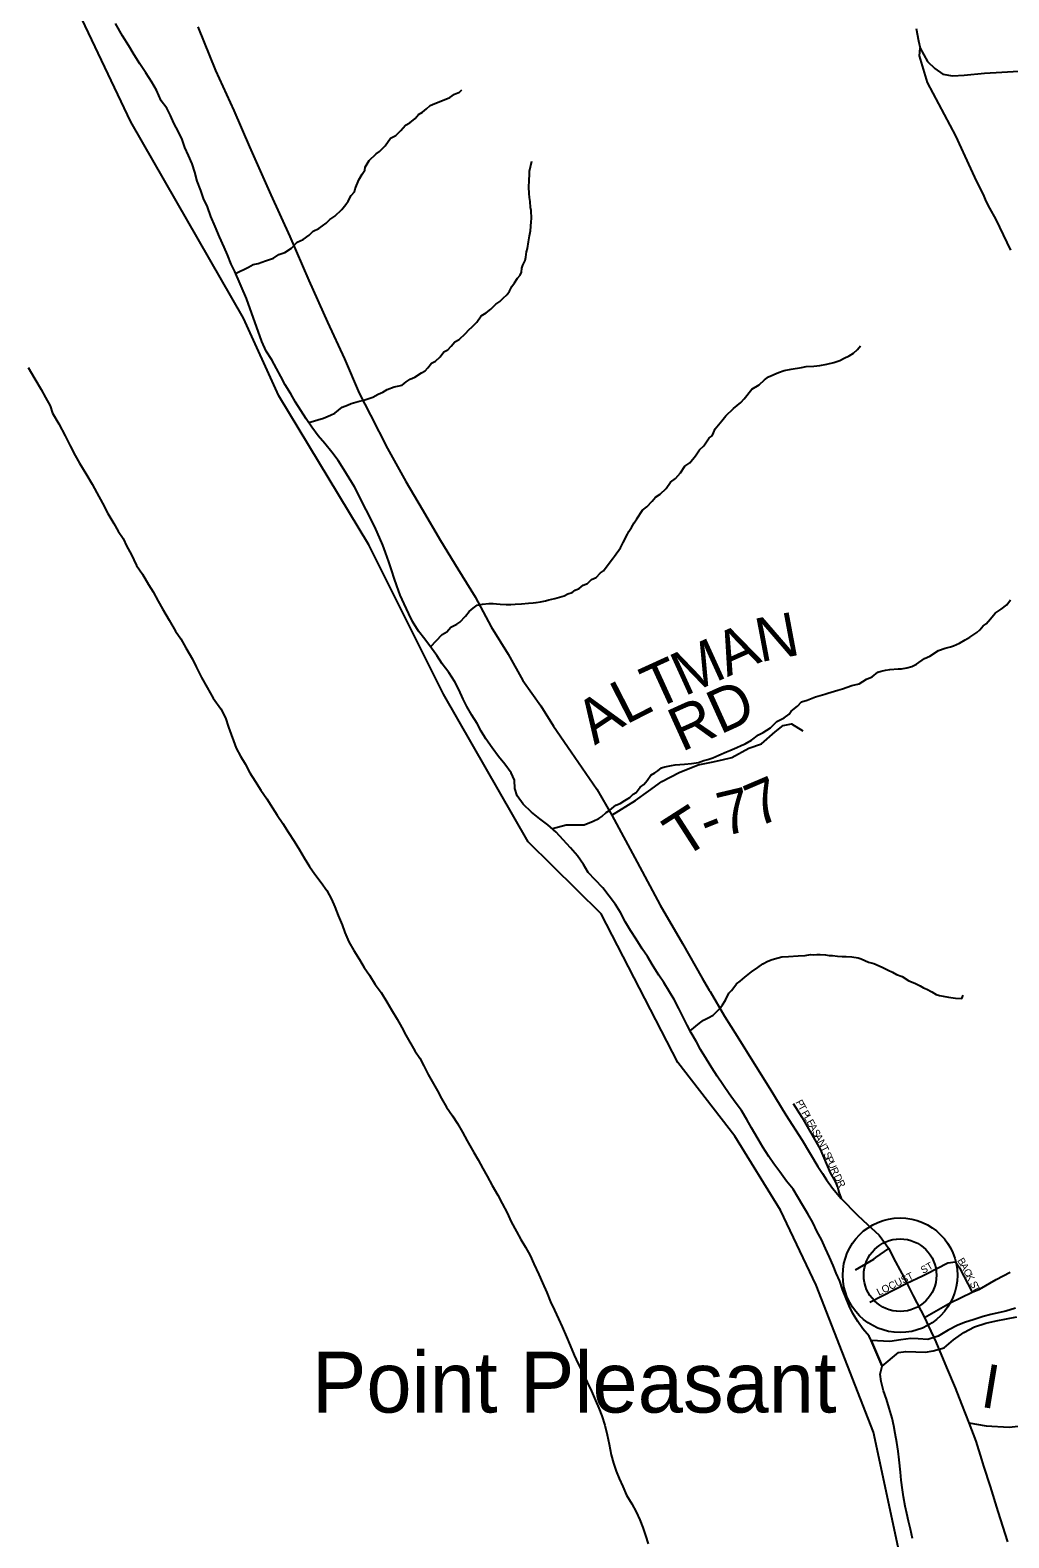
# Model space of a CAD drawing. Extents: x 1310247 to 1664935, y 235267 to 584339.
# Drawn here: x 1469111 to 1475820, y 328854 to 339195 of the extents above; entities that cross this region are included whole.
import ezdxf

# ---------------------------------------------------------------- set-up
doc = ezdxf.new("R2010")
doc.units = 0
for name, color, linetype in [('GM_X_County', 7, 'Continuous'), ('GM_X_County_Road', 7, 'Continuous'), ('GM_X_Major_River', 7, 'Continuous'), ('GM_X_Minor_River', 7, 'Continuous'), ('GM_X_State_Route', 7, 'Continuous'), ('GM_X_Township', 7, 'Continuous'), ('GM_X_Township_Road', 7, 'Continuous'), ('GM_X_Township_Road_Text', 7, 'Continuous'), ('GM_X_Township_Subdivision', 7, 'Continuous'), ('GM_X_Township_Subdivision_Text', 7, 'Continuous'), ('GM_X_Unincorporated', 7, 'Continuous'), ('GM_X_Unincorporated_Location', 7, 'Continuous'), ('GM_X_Unincorporated_Text', 7, 'Continuous'), ('GM_X_US_Route', 7, 'Continuous')]:
    doc.layers.add(name, color=color, linetype=linetype)

msp = doc.modelspace()

# ---------------------------------------------------------------- linework, layer by layer
at = {"layer": 'GM_X_County'}
msp.add_lwpolyline([(1475219, 328053), (1474892, 329579), (1474500, 330586), (1474255, 331101), (1473941, 331609), (1473551, 332115), (1473025, 333134), (1472524, 333628), (1471944, 334640), (1471433, 335664), (1470815, 336687), (1470573, 337220), (1469800, 338567), (1469065, 340116), (1468782, 340627), (1468275, 341122), (1467768, 341549), (1467534, 342058), (1467435, 342203), (1466464, 343636), (1465931, 344641), (1465303, 345708), (1464818, 346210)], dxfattribs=at)
at = {"layer": 'GM_X_County_Road'}
msp.add_lwpolyline([(1475186, 339206), (1475201, 339122), (1475212, 339071), (1475262, 338979), (1475312, 338931), (1475367, 338893), (1475435, 338881), (1475513, 338885), (1475654, 338900), (1475930, 338916), (1476199, 338926), (1476524, 338927), (1476688, 338924), (1476750, 338922), (1476813, 338926), (1476886, 338943), (1476995, 338981), (1477183, 339074), (1477410, 339187), (1477617, 339290)], dxfattribs=at)
at = {"layer": 'GM_X_Major_River'}
msp.add_line((1474951, 330032), (1474876, 330208), dxfattribs=at)
for points in [[(1470594, 337354), (1470513, 337539), (1470490, 337590), (1470463, 337654), (1470440, 337707), (1470408, 337778), (1470379, 337849), (1470350, 337917), (1470326, 337982), (1470299, 338041), (1470282, 338095), (1470255, 338158), (1470239, 338220), (1470222, 338277), (1470197, 338336), (1470172, 338390), (1470153, 338445), (1470128, 338497), (1470097, 338556), (1470072, 338609), (1470047, 338659), (1470010, 338710), (1469978, 338783), (1469945, 338838), (1469904, 338903), (1469863, 338964), (1469823, 339025), (1469788, 339088), (1469745, 339155), (1469695, 339240)], [(1474209, 331418), (1474174, 331469), (1474133, 331534), (1474102, 331589), (1474057, 331666), (1474024, 331723), (1473987, 331784), (1473944, 331843), (1473903, 331898), (1473821, 332020), (1473784, 332077), (1473747, 332137), (1473707, 332204), (1473678, 332255), (1473643, 332318), (1473614, 332369), (1473585, 332430), (1473558, 332484), (1473525, 332547), (1473494, 332598), (1473455, 332663), (1473420, 332714), (1473381, 332775), (1473344, 332841), (1473307, 332894), (1473266, 332961), (1473227, 333020), (1473192, 333077), (1473159, 333142), (1473124, 333197), (1473081, 333254), (1473036, 333311), (1472985, 333366), (1472936, 333417), (1472905, 333472), (1472864, 333531), (1472815, 333586), (1472764, 333641), (1472716, 333694), (1472661, 333745), (1472606, 333786), (1472547, 333832), (1472490, 333887), (1472449, 333942), (1472433, 333994), (1472431, 334051), (1472409, 334101), (1472366, 334160), (1472321, 334213), (1472278, 334272), (1472235, 334333), (1472202, 334386), (1472175, 334439), (1472140, 334496), (1472105, 334556), (1472080, 334607), (1472049, 334672), (1472022, 334725), (1471981, 334788), (1471936, 334849), (1471899, 334906), (1471862, 334956), (1471817, 335017), (1471774, 335072), (1471733, 335139), (1471706, 335192), (1471675, 335259), (1471647, 335320), (1471624, 335384), (1471607, 335435), (1471590, 335487), (1471569, 335548), (1471548, 335613), (1471529, 335663), (1471506, 335716), (1471481, 335772), (1471448, 335839), (1471415, 335904), (1471384, 335961), (1471361, 336011), (1471334, 336062), (1471299, 336123), (1471262, 336182), (1471223, 336243), (1471180, 336300), (1471131, 336359), (1471086, 336412), (1471043, 336471), (1471004, 336530), (1470930, 336644), (1470897, 336700), (1470860, 336761), (1470829, 336820), (1470800, 336875), (1470767, 336934), (1470730, 336994), (1470699, 337059), (1470594, 337354)], [(1469098, 336881), (1469144, 336804), (1469186, 336729), (1469215, 336676), (1469248, 336617), (1469263, 336567), (1469308, 336494), (1469350, 336413), (1469385, 336344)], [(1469385, 336344), (1469419, 336277), (1469450, 336224), (1469493, 336153), (1469535, 336080), (1469568, 336021), (1469607, 335950), (1469643, 335879), (1469684, 335810), (1469715, 335759), (1469748, 335707), (1469773, 335654), (1469804, 335601), (1469840, 335522), (1469881, 335463), (1469922, 335392), (1469955, 335342), (1469989, 335279), (1470018, 335226), (1470065, 335147), (1470107, 335072), (1470144, 335019), (1470179, 334958), (1470223, 334881), (1470250, 334828), (1470285, 334755), (1470324, 334686), (1470366, 334613), (1470419, 334540), (1470449, 334479), (1470470, 334413), (1470523, 334269)], [(1470523, 334269), (1470554, 334214), (1470584, 334162), (1470618, 334101), (1470653, 334044), (1470692, 333983), (1470733, 333922), (1470772, 333861), (1470805, 333810), (1470844, 333753), (1470883, 333692), (1470920, 333633), (1470957, 333573), (1470990, 333518), (1471025, 333459), (1471062, 333406), (1471107, 333349), (1471144, 333294), (1471177, 333235), (1471200, 333181), (1471223, 333122), (1471250, 333059), (1471269, 333005), (1471296, 332942), (1471329, 332883), (1471368, 332820), (1471401, 332766), (1471438, 332713), (1471477, 332650), (1471518, 332593), (1471557, 332530), (1471588, 332475), (1471627, 332412), (1471658, 332355), (1471687, 332301), (1471749, 332195), (1471782, 332144), (1471809, 332092), (1471840, 332031), (1471904, 331919), (1471932, 331868), (1471966, 331808), (1472007, 331749), (1472041, 331696), (1472074, 331637), (1472108, 331576), (1472153, 331497), (1472182, 331446), (1472215, 331388), (1472244, 331335), (1472279, 331270), (1472316, 331203), (1472347, 331146), (1472380, 331083), (1472409, 331021), (1472446, 330954), (1472475, 330901), (1472506, 330848), (1472539, 330791), (1472564, 330733), (1472598, 330660), (1472623, 330603), (1472652, 330536), (1472679, 330472), (1472706, 330415), (1472733, 330356), (1472758, 330300), (1472787, 330233), (1472814, 330172), (1472841, 330107), (1472868, 330047), (1472899, 329986), (1472929, 329921), (1472960, 329860), (1472987, 329796), (1473010, 329743), (1473031, 329690), (1473050, 329626), (1473067, 329559), (1473080, 329497), (1473095, 329424), (1473111, 329366), (1473128, 329311), (1473148, 329261), (1473173, 329206), (1473200, 329147), (1473235, 329087), (1473266, 329032), (1473291, 328977), (1473312, 328925), (1473329, 328870), (1473348, 328813)], [(1474876, 330208), (1474862, 330236), (1474819, 330287), (1474784, 330338), (1474751, 330393), (1474726, 330445), (1474705, 330496), (1474680, 330557), (1474661, 330613), (1474636, 330670), (1474615, 330722), (1474590, 330779), (1474563, 330838), (1474536, 330900), (1474507, 330953), (1474476, 331016), (1474443, 331077), (1474408, 331132), (1474371, 331195), (1474342, 331245), (1474297, 331300), (1474250, 331365), (1474209, 331418)], [(1475159, 328850), (1475146, 328914), (1475133, 328967), (1475120, 329021), (1475109, 329071), (1475098, 329134), (1475091, 329184), (1475083, 329249), (1475078, 329303), (1475069, 329389), (1475062, 329448), (1475053, 329508), (1475042, 329570), (1475031, 329621), (1475020, 329675), (1475001, 329742), (1474981, 329804), (1474962, 329863), (1474945, 329925), (1474938, 329976), (1474951, 330032)]]:
    msp.add_lwpolyline(points, dxfattribs=at)
at = {"layer": 'GM_X_Minor_River'}
msp.add_line((1474876, 330208), (1474951, 330032), dxfattribs=at)
for points in [[(1470518, 337526), (1470607, 337570), (1470640, 337588), (1470674, 337595), (1470724, 337612), (1470779, 337632), (1470816, 337655), (1470856, 337669), (1470903, 337700), (1470942, 337741), (1470982, 337759), (1471023, 337788), (1471050, 337816), (1471090, 337835), (1471141, 337871), (1471166, 337896), (1471200, 337918), (1471247, 337965), (1471274, 337999), (1471291, 338021), (1471311, 338061), (1471334, 338086), (1471338, 338106), (1471364, 338168), (1471388, 338208), (1471405, 338234), (1471407, 338256), (1471434, 338300), (1471483, 338347), (1471506, 338363), (1471545, 338402), (1471582, 338454), (1471618, 338473), (1471651, 338507), (1471684, 338543), (1471714, 338560), (1471751, 338588), (1471774, 338617), (1471800, 338633), (1471827, 338655), (1471853, 338678), (1471886, 338692), (1471938, 338713), (1471987, 338732), (1472019, 338756), (1472054, 338769), (1472070, 338785)], [(1471021, 336504), (1471123, 336534), (1471170, 336554), (1471200, 336567), (1471249, 336609), (1471287, 336622), (1471312, 336634), (1471360, 336647), (1471399, 336656), (1471461, 336677), (1471496, 336697), (1471528, 336712), (1471559, 336730), (1471607, 336749), (1471629, 336753), (1471662, 336760), (1471688, 336782), (1471717, 336802), (1471749, 336815), (1471794, 336845), (1471820, 336858), (1471837, 336878), (1471863, 336910), (1471890, 336925), (1471921, 336955), (1471947, 336989), (1471974, 337002), (1471998, 337028), (1472023, 337056), (1472051, 337073), (1472096, 337115), (1472119, 337140), (1472141, 337160), (1472172, 337192), (1472203, 337235), (1472237, 337255), (1472270, 337281), (1472303, 337316), (1472331, 337334), (1472352, 337355), (1472380, 337381), (1472397, 337405), (1472414, 337437), (1472432, 337461), (1472453, 337494), (1472471, 337514), (1472480, 337536), (1472482, 337562), (1472489, 337584), (1472505, 337614), (1472508, 337638), (1472514, 337674), (1472521, 337698), (1472528, 337742), (1472534, 337784), (1472541, 337818), (1472546, 337881), (1472549, 337903), (1472546, 337957), (1472542, 337979), (1472539, 338019), (1472535, 338048), (1472532, 338074), (1472530, 338118), (1472531, 338164), (1472534, 338206), (1472534, 338227), (1472550, 338297)], [(1471856, 334964), (1471936, 335049), (1471967, 335067), (1471994, 335099), (1472036, 335120), (1472056, 335134), (1472095, 335175), (1472120, 335207), (1472147, 335231), (1472175, 335250), (1472213, 335258), (1472256, 335263), (1472286, 335262), (1472308, 335260), (1472334, 335258), (1472374, 335255), (1472406, 335256), (1472435, 335258), (1472479, 335261), (1472527, 335264), (1472559, 335266), (1472579, 335269), (1472610, 335273), (1472644, 335280), (1472666, 335288), (1472688, 335292), (1472709, 335297), (1472771, 335314), (1472798, 335328), (1472826, 335338), (1472848, 335353), (1472875, 335365), (1472901, 335389), (1472932, 335400), (1472960, 335428), (1472991, 335441), (1473021, 335473), (1473042, 335487), (1473060, 335512), (1473103, 335568), (1473118, 335588), (1473159, 335643), (1473176, 335681), (1473205, 335737), (1473215, 335757), (1473234, 335783), (1473251, 335815), (1473271, 335844), (1473308, 335902), (1473339, 335926), (1473376, 335965), (1473398, 335991), (1473431, 336013), (1473472, 336052), (1473501, 336094), (1473535, 336119), (1473570, 336159), (1473599, 336205), (1473634, 336228), (1473673, 336274), (1473700, 336317), (1473730, 336343), (1473766, 336399), (1473786, 336412), (1473796, 336434), (1473807, 336460), (1473852, 336516), (1473881, 336550), (1473932, 336599), (1473983, 336642), (1474006, 336666), (1474059, 336733), (1474108, 336763), (1474145, 336796), (1474173, 336818), (1474242, 336847), (1474280, 336860), (1474327, 336869), (1474399, 336882), (1474430, 336888), (1474484, 336891), (1474524, 336894), (1474573, 336905), (1474621, 336915), (1474662, 336930), (1474692, 336946), (1474726, 336961), (1474755, 336979), (1474783, 337004), (1474804, 337030)], [(1472691, 333718), (1472785, 333744), (1472882, 333743), (1472910, 333744), (1472970, 333769), (1473009, 333787), (1473031, 333801), (1473060, 333828), (1473086, 333844), (1473125, 333879), (1473156, 333891), (1473188, 333910), (1473223, 333932), (1473245, 333954), (1473265, 333965), (1473294, 334003), (1473317, 334021), (1473341, 334048), (1473366, 334084), (1473394, 334100), (1473415, 334114), (1473439, 334135), (1473462, 334141), (1473508, 334152), (1473532, 334156), (1473597, 334161), (1473645, 334164), (1473693, 334171), (1473730, 334185), (1473756, 334192), (1473790, 334204), (1473833, 334221), (1473885, 334244), (1473908, 334254), (1473956, 334275), (1473985, 334289), (1474013, 334300), (1474056, 334326), (1474105, 334361), (1474137, 334377), (1474186, 334410), (1474229, 334453), (1474280, 334477), (1474314, 334504), (1474329, 334524), (1474372, 334557), (1474400, 334587), (1474437, 334599), (1474495, 334622), (1474558, 334641), (1474580, 334648), (1474649, 334667), (1474681, 334677), (1474744, 334700), (1474794, 334711), (1474845, 334744), (1474884, 334760), (1474922, 334791), (1474945, 334797), (1474975, 334806), (1475005, 334810), (1475061, 334813), (1475084, 334815), (1475122, 334820), (1475156, 334831), (1475187, 334847), (1475242, 334884), (1475278, 334902), (1475339, 334941), (1475384, 334956), (1475420, 334966), (1475442, 334973), (1475483, 334991), (1475521, 335014), (1475552, 335032), (1475601, 335063), (1475621, 335081), (1475644, 335108), (1475664, 335122), (1475695, 335156), (1475726, 335197), (1475768, 335223), (1475807, 335254), (1475832, 335288)], [(1473635, 332331), (1473699, 332384), (1473726, 332404), (1473760, 332421), (1473793, 332439), (1473817, 332461), (1473840, 332484), (1473858, 332510), (1473879, 332542), (1473900, 332590), (1473920, 332608), (1473935, 332629), (1473953, 332653), (1473978, 332671), (1474010, 332700), (1474033, 332718), (1474057, 332736), (1474100, 332765), (1474133, 332791), (1474167, 332808), (1474197, 332820), (1474240, 332833), (1474264, 332839), (1474310, 332840), (1474377, 332845), (1474423, 332848), (1474461, 332854), (1474481, 332853), (1474504, 332855), (1474528, 332854), (1474564, 332852), (1474588, 332849), (1474612, 332849), (1474646, 332844), (1474678, 332842), (1474706, 332841), (1474744, 332839), (1474787, 332832), (1474809, 332825), (1474858, 332802), (1474894, 332794), (1474952, 332767), (1474994, 332748), (1475022, 332733), (1475050, 332717), (1475088, 332704), (1475135, 332673), (1475175, 332658), (1475213, 332640), (1475235, 332625), (1475259, 332617), (1475293, 332598), (1475323, 332581), (1475345, 332573), (1475369, 332569), (1475407, 332562), (1475455, 332555), (1475497, 332554), (1475508, 332576)], [(1475867, 330428), (1475800, 330409), (1475748, 330396), (1475698, 330386), (1475645, 330371), (1475575, 330348), (1475524, 330333), (1475470, 330312), (1475405, 330278), (1475336, 330237), (1475266, 330214), (1475198, 330219), (1475148, 330222), (1475081, 330211), (1475005, 330200), (1474876, 330208)], [(1474951, 330032), (1475064, 330125), (1475114, 330132), (1475182, 330129), (1475250, 330128), (1475301, 330136), (1475377, 330158), (1475442, 330212), (1475511, 330263), (1475586, 330300), (1475663, 330325), (1475733, 330342), (1475805, 330355), (1475876, 330370)]]:
    msp.add_lwpolyline(points, dxfattribs=at)
at = {"layer": 'GM_X_State_Route'}
msp.add_lwpolyline([(1475243, 330366), (1475419, 330465), (1475568, 330538), (1475620, 330560), (1475733, 330626), (1475829, 330676)], dxfattribs=at)
at = {"layer": 'GM_X_Township'}
msp.add_lwpolyline([(1475219, 328053), (1474892, 329579), (1474500, 330586), (1474255, 331101), (1473941, 331609), (1473551, 332115), (1473025, 333134), (1472524, 333628), (1471944, 334640), (1471433, 335664), (1470815, 336687), (1470573, 337220), (1469800, 338567), (1469065, 340116), (1468782, 340627), (1468275, 341122), (1467768, 341549), (1467534, 342058), (1467435, 342203), (1468101, 342965), (1471758, 347149)], dxfattribs=at)
at = {"layer": 'GM_X_Township_Road'}
for points in [[(1475835, 337685), (1475733, 337897), (1475690, 337974), (1475666, 338022), (1475646, 338068), (1475601, 338157), (1475560, 338245), (1475457, 338469), (1475263, 338836), (1475208, 339019), (1475212, 339071)], [(1473098, 333811), (1473260, 333911), (1473351, 333975), (1473441, 334042), (1473560, 334102), (1473691, 334155), (1473782, 334175), (1473854, 334189), (1473921, 334207), (1474037, 334269), (1474125, 334299), (1474219, 334382), (1474274, 334425), (1474331, 334436), (1474407, 334389)], [(1475545, 329643), (1475666, 329622), (1475822, 329612), (1475990, 329630), (1476143, 329662), (1476371, 329714), (1476530, 329749), (1476622, 329766), (1476761, 329783), (1476871, 329788), (1477001, 329781), (1477187, 329762), (1477251, 329752), (1477265, 329749)]]:
    msp.add_lwpolyline(points, dxfattribs=at)
at = {"layer": 'GM_X_Township_Subdivision'}
for points in [[(1474342, 331833), (1474401, 331738), (1474527, 331519), (1474596, 331358), (1474629, 331297), (1474648, 331254), (1474656, 331225), (1474672, 331181)], [(1474908, 330776), (1474997, 330838)], [(1474770, 330692), (1474895, 330766), (1474908, 330776)], [(1475256, 330664), (1475401, 330740), (1475454, 330746)], [(1475454, 330746), (1475483, 330706), (1475568, 330538)], [(1474868, 330471), (1475122, 330600), (1475229, 330650), (1475256, 330664)]]:
    msp.add_lwpolyline(points, dxfattribs=at)
at = {"layer": 'GM_X_Unincorporated'}
for radius in [393, 249]:
    msp.add_circle((1475075, 330655), radius, dxfattribs=at)
at = {"layer": 'GM_X_Unincorporated_Location'}
msp.add_line((1475075, 330655), (1475075, 330655), dxfattribs=at)
at = {"layer": 'GM_X_US_Route'}
for points in [[(1470260, 339218), (1470381, 338919), (1470507, 338643), (1470614, 338394), (1470762, 338065), (1470891, 337779), (1471021, 337477), (1471150, 337192), (1471265, 336940), (1471366, 336706), (1471445, 336554), (1471561, 336325), (1471687, 336098), (1471799, 335909), (1471925, 335695), (1472042, 335501), (1472161, 335309), (1472272, 335102), (1472388, 334915), (1472489, 334735), (1472613, 334561), (1472699, 334422), (1472820, 334245), (1472996, 333988), (1473098, 333811), (1473272, 333489), (1473431, 333194), (1473584, 332930), (1473719, 332692), (1473767, 332611)], [(1473767, 332611), (1473773, 332600), (1473872, 332432), (1473959, 332294), (1474075, 332107), (1474182, 331936), (1474292, 331756), (1474403, 331581), (1474512, 331400), (1474544, 331352)], [(1474544, 331352), (1474571, 331310), (1474612, 331253), (1474672, 331181), (1474781, 331070), (1474821, 331031), (1474931, 330929), (1474997, 330838), (1475030, 330771), (1475087, 330666), (1475122, 330600), (1475164, 330514), (1475243, 330366)], [(1475243, 330366), (1475270, 330306), (1475319, 330197), (1475394, 330021), (1475453, 329882), (1475496, 329771), (1475545, 329643), (1475593, 329517), (1475632, 329392)], [(1475632, 329392), (1475646, 329345), (1475693, 329205), (1475744, 329035), (1475811, 328827)]]:
    msp.add_lwpolyline(points, dxfattribs=at)

# ---------------------------------------------------------------- texts
at = {"layer": 'GM_X_Township_Road_Text'}
for s, rotation, p in [('N', 10.6602, (1474114, 334859)), ('A', 24.0048, (1473891, 334757)), ('M', 24.4339, (1473595, 334623)), ('T', 24.533, (1473391, 334530)), ('L', 27.1534, (1473195, 334429)), ('RD', 24.362, (1473577, 334242)), ('A', 33.632, (1472982, 334287)), ('7', 23.0975, (1474095, 333724)), ('7', 13.3862, (1473863, 333664)), ('T', 32.6577, (1473584, 333508)), ('-', 21.6615, (1473759, 333622)), ('I', 350.6185, (1475618, 329754))]:
    msp.add_text(s, height=300, rotation=rotation, dxfattribs=at).set_placement(p)
at = {"layer": 'GM_X_Township_Subdivision_Text'}
for s, rotation, p in [('P', 298.6977, (1474357, 331842)), ('T', 298.6977, (1474374, 331812)), ('P', 298.6977, (1474397, 331769)), ('L', 298.6977, (1474414, 331738)), ('E', 298.6977, (1474431, 331707)), ('A', 298.7151, (1474448, 331677)), ('S', 298.6977, (1474469, 331638)), ('A', 298.7012, (1474486, 331607)), ('N', 298.4325, (1474507, 331569)), ('T', 295.777, (1474528, 331530)), ('S', 294.0596, (1474548, 331487)), ('P', 293.9986, (1474562, 331455)), ('U', 293.9936, (1474577, 331423)), ('R', 295.1739, (1474595, 331381)), ('D', 296.3354, (1474618, 331333)), ('R', 296.1577, (1474638, 331293)), ('ST', 29.7432, (1475233, 330663)), ('B', 300.6576, (1475465, 330756)), ('A', 298.4325, (1475485, 330722)), ('LOCUST', 26.565, (1474930, 330513)), ('C', 297.184, (1475506, 330684)), ('K', 297.1173, (1475524, 330649)), ('S', 297.1339, (1475550, 330598)), ('T', 297.1339, (1475566, 330567))]:
    msp.add_text(s, height=50, rotation=rotation, dxfattribs=at).set_placement(p)
at = {"layer": 'GM_X_Unincorporated_Text'}
msp.add_text('Point Pleasant', height=417, rotation=0, dxfattribs=at).set_placement((1471044, 329713))

doc.saveas('drawing.dxf')
